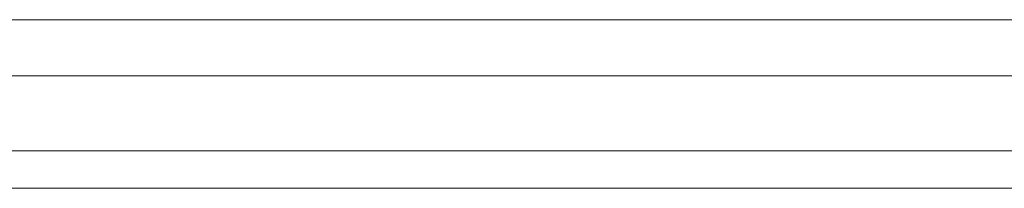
# Model space of a CAD drawing. Header units: metres. Extents: x -3.6 to 84.5, y -11 to 16.8.
# Tile 368 of 656: x 56.4242 to 56.6343, y -0.181 to -0.145. Entities that reach past the tile are written whole.
import ezdxf

# ---------------------------------------------------------------- set-up
doc = ezdxf.new("R2010")
doc.units = ezdxf.units.M
doc.header["$MEASUREMENT"] = 0
doc.layers.add('301 - Elemente.Linie', color=7, linetype='Continuous')

msp = doc.modelspace()

# ---------------------------------------------------------------- linework, layer by layer
at = {"layer": '301 - Elemente.Linie', "color": 7, "linetype": 'Continuous', "lineweight": 5}
for p, q in [((56.75899, -0.145), (55.48074, -0.145)), ((55.48074, -0.157), (56.75899, -0.157)), ((56.75899, -0.157), (55.48074, -0.157)), ((55.48074, -0.173), (56.75899, -0.173)), ((56.75899, -0.173), (55.48074, -0.173)), ((55.48074, -0.181), (56.75899, -0.181)), ((56.75899, -0.181), (55.48074, -0.181))]:
    msp.add_line(p, q, dxfattribs=at)

doc.saveas('drawing.dxf')
